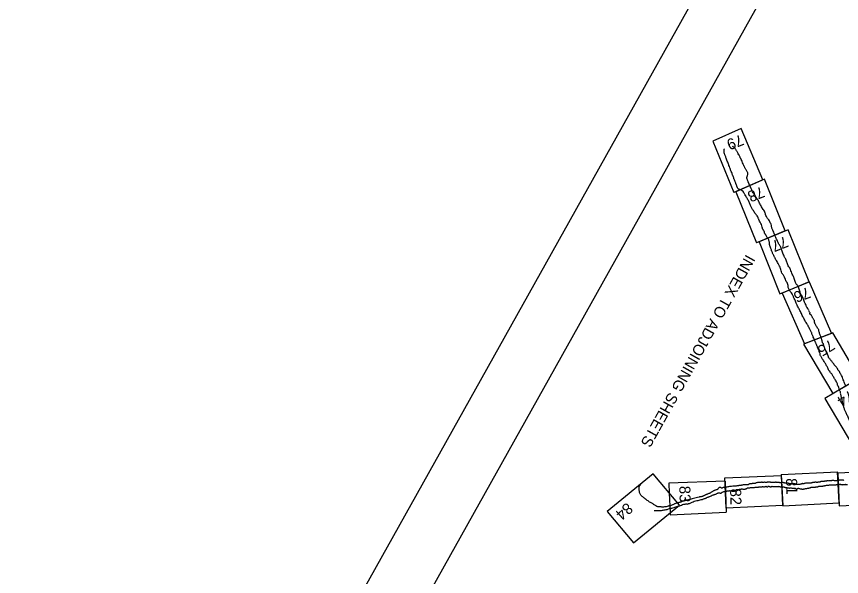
# Model space of a CAD drawing. Extents: x 3923531 to 3943530, y 207391 to 229799.
# Drawn here: x 3923785 to 3928152, y 216895 to 219861 of the extents above; entities that cross this region are included whole.
import ezdxf

# ---------------------------------------------------------------- set-up
doc = ezdxf.new("R2010")
doc.units = 0
for name, color, linetype in [('G-ANNO-NPLT', 7, 'Continuous'), ('V-ANNO-NPLT', 7, 'Continuous'), ('V-ANNO-SYMB', 7, 'Continuous')]:
    doc.layers.add(name, color=color, linetype=linetype)

msp = doc.modelspace()

# ---------------------------------------------------------------- linework, layer by layer
at = {"layer": 'G-ANNO-NPLT'}
msp.add_lwpolyline([(3932726.7, 229544.3), (3923785.3, 213539.2), (3934334.2, 207646), (3943275.5, 223651.2)], close=True, dxfattribs=at)
at = {"layer": 'V-ANNO-NPLT'}
msp.add_line((3927736.1, 218996.1), (3927582.2, 218928.7), dxfattribs=at)
for points in [[(3927736.1, 218996.1), (3927621.7, 219268.8), (3927471.3, 219200.1), (3927582.2, 218928.7)], [(3927854.8, 218725.9), (3927744.7, 218999.9), (3927592.5, 218933.2)], [(3927592.5, 218933.2), (3927701.5, 218661.7)], [(3927854.8, 218725.9), (3927701.5, 218661.7)], [(3927869.5, 218732), (3927716.6, 218668), (3927826.5, 218391.6)], [(3927980.2, 218455.9), (3927869.5, 218732)], [(3927826.5, 218391.6), (3927980.2, 218455.9)], [(3927980.2, 218455.9), (3927838.5, 218396.6)], [(3927980.2, 218455.9), (3928099.7, 218183)], [(3927838.5, 218396.6), (3927955.5, 218128)], [(3928106.5, 218185.6), (3927951.9, 218126.6), (3928106.4, 217863.6)], [(3928099.7, 218183), (3927955.5, 218128)], [(3928247.1, 217946.4), (3928106.5, 218185.6)], [(3928206.3, 217922.4), (3928063.7, 217838.5), (3928215.6, 217581.4)], [(3928106.4, 217863.6), (3928247.1, 217946.4)], [(3927155.1, 217439.5), (3926912.5, 217238.9), (3927051.2, 217073), (3927293.9, 217273.7)], [(3927293.9, 217273.7), (3927155.1, 217439.5)], [(3927541.6, 217257), (3927535, 217418.3), (3927833.9, 217429.4)], [(3927833.6, 217436), (3928131.7, 217448.8)], [(3927833.6, 217436), (3927841, 217269.6), (3928139.3, 217285.2)], [(3927840.9, 217271.8), (3927833.9, 217429.4)], [(3928139.3, 217285.2), (3928131.7, 217448.8)], [(3928320.8, 217450.5), (3928132, 217442.5)], [(3928132, 217442.5), (3928140, 217270.3), (3928435.7, 217283.4), (3928431.6, 217368)], [(3927535.7, 217400.3), (3927237.7, 217388.8), (3927240.2, 217336.4)], [(3927535.7, 217400.3), (3927542.5, 217235.1)], [(3927240.2, 217336.4), (3927245.1, 217234.3)], [(3927840.9, 217271.8), (3927541.6, 217257)], [(3927245.1, 217234.3), (3927245.7, 217222.5), (3927542.5, 217235.1)]]:
    msp.add_lwpolyline(points, dxfattribs=at)
for points in [[(3927608.9, 219129.3), (3927603, 219139.1), (3927599.4, 219144.8), (3927595.8, 219150.6), (3927592.7, 219156.2), (3927589.4, 219161.5), (3927586.8, 219166), (3927585.6, 219166.9), (3927583.1, 219168.7), (3927579.4, 219171.3), (3927578.3, 219172.2), (3927577.8, 219173.4), (3927577.5, 219175.1)], [(3927542.2, 219110.2), (3927539.4, 219117.3), (3927536.7, 219124.6), (3927534.1, 219131.2), (3927533, 219135.3), (3927531.2, 219140.2), (3927531, 219146), (3927531, 219151.7), (3927531.6, 219157.1), (3927532.2, 219160.6)], [(3927564.3, 219051), (3927560.9, 219060.3), (3927556.6, 219072), (3927553.6, 219080), (3927549.9, 219089.3), (3927545.7, 219100.9), (3927542.2, 219110.2)], [(3927631.2, 219081.1), (3927626.5, 219092.5), (3927621.1, 219104.2), (3927616.6, 219113.2), (3927613.6, 219120.3), (3927610.4, 219127.3), (3927608.9, 219129.3)], [(3927589.3, 218986.6), (3927585.6, 218996.1), (3927583.1, 219002.3), (3927580.1, 219010.9), (3927576.8, 219018.7), (3927575.2, 219023.3), (3927573, 219029.4), (3927568.9, 219040.5), (3927565.4, 219048.6), (3927564.3, 219051)], [(3927656.4, 219026), (3927657, 219031.5), (3927656.5, 219034.1), (3927653.5, 219039.1), (3927649.6, 219045.4), (3927646.2, 219051.3), (3927642.7, 219056.9), (3927640.2, 219061.4), (3927637.6, 219067), (3927633.6, 219075.5), (3927631.2, 219081.1)], [(3927666.9, 218966.1), (3927665.2, 218969.6), (3927663.1, 218974.4), (3927661.7, 218977.9), (3927659.8, 218982), (3927658, 218987.2), (3927655.2, 218994), (3927653.1, 218999.3), (3927651.7, 219002.9), (3927650.3, 219006.3), (3927652.1, 219012.7), (3927653.8, 219017.8), (3927655.2, 219021.4), (3927656.4, 219026)], [(3927614.3, 218943.1), (3927609.8, 218945.9), (3927605.2, 218948.8), (3927603.2, 218950.8), (3927600, 218958.2), (3927597.5, 218964.3), (3927594.5, 218972.4), (3927592.1, 218978.9), (3927589.5, 218986), (3927589.3, 218986.6)], [(3927675.5, 218946.6), (3927673.4, 218951.1), (3927671.6, 218955.6), (3927666.9, 218966.1)], [(3927650.2, 218902.5), (3927645, 218911.3), (3927641.5, 218916.8), (3927639.3, 218921.2), (3927636, 218926.8), (3927634.9, 218929.5), (3927614.3, 218943.1)], [(3927746.4, 218824.2), (3927741.6, 218834.9), (3927734.2, 218844.2), (3927731.9, 218847.5), (3927726.7, 218858), (3927721.4, 218867.7), (3927716.6, 218877.5), (3927713.4, 218884), (3927711.9, 218888.8), (3927708.2, 218892.5), (3927695.9, 218912.1), (3927684.9, 218927.7), (3927679.6, 218936.3), (3927678, 218940.8), (3927675.5, 218946.6)], [(3927708.7, 218800.1), (3927702.9, 218809.2), (3927691.3, 218824.1), (3927685.6, 218833.7), (3927677.9, 218845.2), (3927671.2, 218860.4), (3927663.3, 218878.2), (3927659.1, 218886.4), (3927654.1, 218895.2), (3927650.2, 218902.5)], [(3927763.1, 218685.4), (3927755.7, 218696.9), (3927753, 218701.3), (3927751.1, 218706.9), (3927746.8, 218710.5), (3927744.1, 218719.7), (3927734.6, 218736.5), (3927733, 218744.6), (3927728.3, 218759.4), (3927716, 218783), (3927714.1, 218787.3), (3927711.8, 218793), (3927708.7, 218800.1)], [(3927796.1, 218712.1), (3927790.8, 218724.2), (3927786.5, 218733.9), (3927784.1, 218740.1), (3927782.4, 218747.5), (3927779.3, 218762.1), (3927775.5, 218768.8), (3927771, 218779), (3927764.3, 218788.1), (3927758.1, 218795.3), (3927752.2, 218808), (3927746.4, 218824.2)], [(3927830.8, 218639.9), (3927826.9, 218645), (3927823.2, 218651.6), (3927819.1, 218659.2), (3927813.4, 218670.6), (3927804.3, 218691.5), (3927799.6, 218702.6), (3927796, 218712.3)], [(3927718.5, 218668.8), (3927718.3, 218668.4), (3927717.8, 218668), (3927717.4, 218667.7), (3927716.9, 218667.4)], [(3927782.5, 218620.3), (3927782.3, 218621.4), (3927779.8, 218628.8), (3927776.9, 218637.7), (3927775.3, 218641.8), (3927772.8, 218645.7), (3927771.7, 218652.8), (3927771, 218657.1), (3927771.5, 218660.1), (3927770.3, 218666.8), (3927769.1, 218671.1), (3927767.6, 218678), (3927763.1, 218685.4)], [(3927782.5, 218620.3), (3927784.5, 218613.6), (3927787.1, 218606.7), (3927790.2, 218600.2), (3927794.7, 218593)], [(3927922, 218432.8), (3927917.4, 218439.5), (3927912.4, 218445.8), (3927909.2, 218452.9), (3927905.5, 218462.4), (3927902.3, 218472.9), (3927900.1, 218479.4), (3927891.9, 218496.1), (3927887, 218508.3), (3927881.7, 218520.7), (3927878.1, 218529.4), (3927873.4, 218536.1), (3927868.4, 218545.7), (3927863.9, 218556.3), (3927861.9, 218565.4), (3927857.2, 218576.7), (3927848.9, 218590.9), (3927847.8, 218594.8), (3927846.7, 218597.4), (3927841.8, 218608.3), (3927838.5, 218617.5), (3927834.4, 218629.8), (3927830.8, 218639.9)], [(3927800.4, 218580.6), (3927797.3, 218587.3), (3927794.7, 218593)], [(3927876.7, 218412.6), (3927870.7, 218425.6), (3927867.2, 218446.9), (3927860.2, 218457.6), (3927855, 218469.2), (3927850.5, 218479.8), (3927842, 218494.7), (3927837.1, 218502.2), (3927833, 218514.6), (3927829.4, 218526.6), (3927824.5, 218538.8), (3927816.6, 218552.6), (3927811.2, 218563.8), (3927804.5, 218572.7), (3927800.4, 218580.6)], [(3927980.8, 218301.6), (3927973.4, 218315), (3927967.7, 218324.3), (3927962.8, 218336), (3927957, 218347.4), (3927952.9, 218359.2), (3927945, 218377), (3927942, 218383.1), (3927936.3, 218390.9), (3927932.7, 218401), (3927929.2, 218412.5), (3927925.9, 218423.2), (3927922, 218432.8)], [(3927971.2, 218231.3), (3927965.1, 218240.2), (3927955.3, 218257.8), (3927949.9, 218267.5), (3927944.9, 218277.7), (3927935, 218299.6), (3927925, 218316.4), (3927919.8, 218327.4), (3927914.5, 218338.5), (3927907.3, 218358.8), (3927901.9, 218367.1), (3927898.7, 218374.1), (3927896.3, 218381.3), (3927893.5, 218386.6), (3927887.1, 218396.9), (3927881.1, 218404), (3927876.7, 218412.6)], [(3927995.7, 218273.4), (3927991.1, 218280.9), (3927988.2, 218281.9), (3927987.3, 218282.6), (3927985.7, 218284.8), (3927984.6, 218286.6), (3927983.9, 218288.2), (3927983.9, 218288.9), (3927986.2, 218290.7), (3927986.4, 218291.4), (3927983.3, 218295.8), (3927980.6, 218301.4)], [(3928028.7, 218206.3), (3928025.5, 218211.2), (3928020, 218219.9), (3928016.1, 218226.2), (3928012.9, 218233.6), (3928010.6, 218238.5), (3928009.6, 218243.6), (3928009.7, 218248.1), (3928008.7, 218251.7), (3928006.4, 218254.5), (3928002.2, 218262), (3927999, 218266.5), (3927997.5, 218269.5), (3927995.7, 218273.4)], [(3928023.5, 218113.4), (3928019.7, 218123.4), (3928017.2, 218130.4), (3928015, 218135.2), (3928011.7, 218144.2), (3928007, 218154.4), (3928003.1, 218162.3), (3927999.9, 218170.7), (3927996.9, 218176), (3927995.2, 218182.5), (3927994.1, 218187.7), (3927989.9, 218194.2), (3927986.8, 218201), (3927983.3, 218208), (3927980.2, 218213.9), (3927976.4, 218222.1), (3927974.6, 218225.7), (3927971.2, 218231.3)], [(3928028.7, 218206.3), (3928030.8, 218200.4), (3928031.2, 218196.1), (3928032.3, 218191.1), (3928034.5, 218186.2)], [(3928047.1, 218153.2), (3928042.5, 218166), (3928040.1, 218174), (3928036.3, 218182.2), (3928034.5, 218186.2)], [(3928105.1, 218029), (3928100.9, 218035.3), (3928095.2, 218040.6), (3928091.8, 218045.8), (3928087, 218051.4), (3928084.1, 218054.8), (3928082.7, 218060.8), (3928081.7, 218063.8), (3928076.2, 218073.8), (3928072.4, 218083.3), (3928070.9, 218088.2), (3928068, 218094.3), (3928064.8, 218102.6), (3928063.1, 218108), (3928058.7, 218119.9), (3928057, 218123.2), (3928056.3, 218126.9), (3928052.5, 218132.7), (3928050.4, 218139.6), (3928048.1, 218148.6), (3928047.1, 218153.2)], [(3928080.1, 218000.3), (3928075.6, 218007.7), (3928071.1, 218016), (3928067, 218022.8), (3928064.2, 218027.6), (3928060.3, 218034.8), (3928054.5, 218043.4), (3928051.6, 218046.7), (3928048.9, 218051.1), (3928046.5, 218056.1), (3928042.1, 218062.3), (3928040.7, 218064.7), (3928039.6, 218069), (3928038.5, 218072.8), (3928038.9, 218076.2), (3928036.5, 218081.7), (3928034.6, 218086), (3928031.9, 218094), (3928030.6, 218098), (3928027.9, 218101.6), (3928025.4, 218108.3), (3928023.5, 218113.4)], [(3928148.8, 217862.4), (3928146.8, 217870), (3928145.7, 217875.5), (3928142.4, 217882.7), (3928138.5, 217896.2), (3928132.9, 217905.9), (3928130.6, 217915.8), (3928126.9, 217922.2), (3928125.3, 217926.9), (3928123.9, 217929.9), (3928118.2, 217938.5), (3928113.7, 217946.5), (3928108.6, 217954.2), (3928104.4, 217961.6), (3928100.6, 217968), (3928096, 217972.9), (3928092.3, 217976.6), (3928092.5, 217979.7), (3928091.3, 217981.4), (3928088.1, 217983.3), (3928080.1, 218000.3)], [(3928174.6, 217903.9), (3928168.7, 217918.7), (3928164, 217931.6), (3928159.3, 217942.9), (3928155, 217953.9), (3928148.4, 217966.4), (3928143.6, 217975.6), (3928137.7, 217984.9), (3928134.8, 217987.1), (3928132.5, 217993.3), (3928130.8, 217996.9), (3928125.1, 218004.5), (3928117.1, 218012.9), (3928105.1, 218029)], [(3928197.2, 217718), (3928189.5, 217734.4), (3928184.9, 217744.7), (3928180.2, 217752.5), (3928176.5, 217761.8), (3928173.1, 217769.9), (3928169.6, 217777), (3928167.4, 217782.8), (3928163.9, 217792.5), (3928160.6, 217805.1), (3928156.8, 217820.5), (3928155.3, 217831), (3928152.2, 217841.5), (3928151.3, 217848.6), (3928149.5, 217857.8), (3928149, 217861.2)], [(3927670.8, 217386), (3927668.7, 217386), (3927665.9, 217385.2), (3927663.4, 217384.1), (3927661.8, 217383), (3927661, 217382)], [(3927719.8, 217392.9), (3927718.2, 217392.6), (3927714.7, 217393.2), (3927711.2, 217393.2), (3927707.4, 217392.5), (3927699.8, 217390.5), (3927695.4, 217388.5), (3927691, 217387.5), (3927687.4, 217387.3), (3927685.3, 217388.2), (3927680.1, 217387.4), (3927675.5, 217386), (3927672.3, 217385.9), (3927670.8, 217386)], [(3927733.1, 217394), (3927730, 217394), (3927727, 217393.9), (3927723.4, 217393.5), (3927721.1, 217393.5), (3927719.8, 217392.9)], [(3927772.1, 217395), (3927770.7, 217395.4), (3927769, 217395.5), (3927764.9, 217395), (3927761, 217394.7), (3927756.7, 217393.9), (3927752.7, 217393.1), (3927746.6, 217394), (3927741.7, 217393.7), (3927737.7, 217393.3), (3927734.9, 217393.5), (3927733.1, 217394)], [(3927780.4, 217393.8), (3927778.9, 217393.6), (3927777.1, 217393.8), (3927774.5, 217394.1), (3927773.6, 217394.3), (3927772.1, 217395)], [(3927848.5, 217391.3), (3927845, 217391.9), (3927841.4, 217392.8), (3927837, 217392.2), (3927831.1, 217391.6), (3927827.9, 217391.6), (3927824, 217392.5), (3927820, 217393.1), (3927816.3, 217393.8), (3927812.9, 217393.4), (3927810.7, 217393.6), (3927807, 217394.2), (3927804.9, 217395.2), (3927802.1, 217394.4), (3927798.4, 217393.1), (3927793.5, 217392.7), (3927789.9, 217392.5), (3927786.9, 217393.4), (3927783.2, 217393.5), (3927780.4, 217393.8)], [(3927922.2, 217382.2), (3927918.1, 217382.2), (3927913.9, 217382.9), (3927911.1, 217383.7), (3927907.2, 217386), (3927902.5, 217386.4), (3927898.9, 217386.7), (3927896.6, 217386.9), (3927892.7, 217387.1), (3927886.8, 217386.5), (3927883.6, 217386.6), (3927880.2, 217386.8), (3927876.7, 217386.8), (3927872.7, 217387.4), (3927869.8, 217388.8), (3927866.3, 217389.4), (3927863.1, 217389.5), (3927859.8, 217389.7), (3927857, 217389.5), (3927854.2, 217389.7), (3927850.8, 217390.3), (3927849, 217391.3), (3927848.5, 217391.3)], [(3927983.3, 217389.3), (3927982.6, 217389.2), (3927978.1, 217389.5), (3927975.7, 217389.4), (3927970, 217390.2), (3927965.3, 217390), (3927960.8, 217388.8), (3927955.3, 217387.4), (3927950.1, 217386.6), (3927946.6, 217386.9), (3927942.2, 217386.5), (3927938.1, 217384.9), (3927934.7, 217384.2), (3927929.7, 217382.5), (3927925.8, 217382.4), (3927924, 217382.3), (3927922.2, 217382.2)], [(3927996.1, 217391.4), (3927993.6, 217390.4), (3927990, 217389.6), (3927986.6, 217389), (3927984.4, 217388.9), (3927983.2, 217389.3)], [(3928010.3, 217394.3), (3928006.9, 217393.4), (3928004.3, 217393.5), (3928000.7, 217392.7), (3927997.6, 217391.9), (3927996.1, 217391.4)], [(3928055, 217397.6), (3928054.4, 217397.6), (3928052.6, 217398.1), (3928051.7, 217398.6), (3928049.4, 217399), (3928046.8, 217398.5), (3928044.7, 217398), (3928042.5, 217397.6), (3928040.8, 217396.8), (3928038.9, 217395.9), (3928036.8, 217395.4), (3928035.2, 217394.6), (3928033.5, 217394.7), (3928031.1, 217394.6), (3928029.3, 217394.5), (3928026.5, 217394.1), (3928023.9, 217393.6), (3928021.9, 217393.6), (3928020.2, 217393.7), (3928016.1, 217394.1), (3928013.4, 217394), (3928010.3, 217394.3)], [(3928063.4, 217399.7), (3928061.7, 217399.2), (3928059.6, 217398.8), (3928057.2, 217398.2), (3928055, 217397.6)], [(3928072.2, 217400.6), (3928070, 217399.5), (3928068.4, 217399.8), (3928065.6, 217400), (3928063.4, 217399.7)], [(3928165.2, 217404.2), (3928165, 217404.1), (3928163.6, 217404.6), (3928162.5, 217405), (3928158.9, 217405.5), (3928154.9, 217405.3), (3928151.8, 217405.2), (3928149.4, 217404.7), (3928147.3, 217404.9), (3928142.4, 217405), (3928139.2, 217404.6), (3928136.7, 217403.3), (3928134.4, 217403.6), (3928132.1, 217403.3), (3928130.9, 217403.1), (3928128.4, 217402.1), (3928125.3, 217402), (3928122.4, 217402.3), (3928114.7, 217402.7), (3928109.8, 217403.7), (3928104.4, 217402.9), (3928101.1, 217402.9), (3928097.6, 217402.5), (3928090.6, 217402.4), (3928086.6, 217402.6), (3928083.4, 217402.8), (3928078.1, 217402.6), (3928076.6, 217402.4), (3928075, 217401.1), (3928072.2, 217400.6)], [(3927113.6, 217306.3), (3927106.2, 217312.5), (3927100, 217317.1), (3927094.8, 217321.2), (3927090.7, 217326), (3927086.4, 217332.4), (3927082.7, 217340.6), (3927082.3, 217347.9), (3927081.6, 217354.1), (3927080.7, 217361.4), (3927080.6, 217367.5), (3927082.3, 217373.6), (3927086.3, 217379.6), (3927089.3, 217382.5)], [(3927509.2, 217366.2), (3927506.5, 217366.8), (3927504.6, 217366.1), (3927502.1, 217364.4), (3927498, 217358.3), (3927495.3, 217356.1), (3927491, 217354.2), (3927485.5, 217352.8), (3927480.2, 217351.2), (3927476.9, 217349.6), (3927472.3, 217347.1), (3927468.2, 217344.2), (3927465.2, 217342.5), (3927461.3, 217339.8), (3927456.9, 217337.4), (3927453.2, 217335.5), (3927450.1, 217334.6), (3927442.9, 217331.8), (3927441.3, 217330.5), (3927437.7, 217329.3), (3927433.6, 217327.9), (3927429.9, 217326), (3927425.9, 217323.7), (3927423, 217322.2), (3927420.7, 217321.2), (3927418, 217320.1), (3927417.2, 217319.7)], [(3927603.3, 217375.5), (3927594.7, 217374.1), (3927585.5, 217373.4), (3927576.2, 217373), (3927565.5, 217372.2), (3927559.2, 217371.5), (3927550.6, 217370.1), (3927541.1, 217368.3), (3927536.8, 217367.9), (3927530.6, 217366.9), (3927525.3, 217365.9), (3927519.9, 217363.5), (3927514.5, 217364.9), (3927513, 217366.6), (3927510.6, 217366.6), (3927509.2, 217366.2)], [(3927588.1, 217349.9), (3927585.4, 217347.8), (3927585.1, 217346.2), (3927584.2, 217344.7), (3927582.4, 217344.6), (3927579.4, 217345.4), (3927575.9, 217346), (3927570.3, 217346.9), (3927565.1, 217347.9), (3927560.2, 217348.5), (3927553.4, 217347.4), (3927550.2, 217347.9), (3927545.1, 217346.7), (3927542.2, 217345.8), (3927537, 217344.8), (3927532.1, 217343.9), (3927528, 217343.9), (3927520.2, 217340), (3927516.9, 217338.4), (3927513.4, 217334.9)], [(3927646.9, 217357.9), (3927644.7, 217357.8), (3927641.8, 217357.4), (3927637.8, 217356), (3927633.1, 217356.4), (3927628.8, 217357.1), (3927623.7, 217357.5), (3927618.5, 217356.5), (3927612.9, 217355.3), (3927608.9, 217355), (3927601.9, 217354.5), (3927596.5, 217353.8), (3927592.6, 217352.6), (3927591, 217350.3), (3927588.1, 217349.9)], [(3927661, 217382), (3927660.3, 217381.6), (3927657.2, 217380.8), (3927653.1, 217380.9), (3927649.3, 217380.8), (3927643.9, 217381), (3927636.1, 217381.2), (3927628.9, 217379.8), (3927626.2, 217379.7), (3927620.5, 217378), (3927611.7, 217376.4), (3927609, 217376.3), (3927605.6, 217375.9), (3927603.3, 217375.5)], [(3927705.1, 217366.3), (3927698.8, 217366.3), (3927693.4, 217365.7), (3927687.2, 217365.5), (3927680.9, 217365.1), (3927671.5, 217364.5), (3927665.7, 217363.2), (3927662.5, 217362.7), (3927656.6, 217363.5), (3927653.5, 217362.2), (3927649, 217359.5), (3927648.1, 217358.9), (3927646.3, 217357.3)], [(3927752.2, 217371.1), (3927748.4, 217370.5), (3927745.8, 217369.7), (3927740.3, 217369.1), (3927735.8, 217369.4), (3927730, 217369), (3927726.6, 217368.7), (3927722.4, 217368.5), (3927718.4, 217368.2), (3927715.8, 217368.2), (3927712.8, 217367.6), (3927709.1, 217366.3), (3927706.5, 217366.4), (3927705.1, 217366.3)], [(3927837.5, 217367.4), (3927834.5, 217368.9), (3927832.7, 217368.8), (3927827.2, 217369.3), (3927822.5, 217370.3), (3927817.9, 217371), (3927813.6, 217370.6), (3927810.4, 217370.7), (3927804.6, 217370.6), (3927799.3, 217370.1), (3927795.9, 217369.8), (3927792.3, 217370.1), (3927788.7, 217370.5), (3927783.2, 217371.4), (3927780.7, 217370.2), (3927779.6, 217369.4), (3927775.4, 217369.2), (3927772.6, 217369.4), (3927770, 217370.9), (3927767, 217371.8), (3927762.8, 217371), (3927760.9, 217369.2), (3927759.8, 217368.4), (3927757.1, 217369.7), (3927755.2, 217370.5), (3927753.4, 217370.9), (3927752.1, 217371.1)], [(3927898.7, 217361.1), (3927894.4, 217361.1), (3927890.3, 217362), (3927885.8, 217362.9), (3927881.4, 217362.8), (3927876.9, 217362), (3927874.1, 217363.3), (3927868.3, 217363.8), (3927864.3, 217364), (3927859.4, 217364.6), (3927856.1, 217365.3), (3927850.4, 217367.2), (3927847.2, 217368.2), (3927844.4, 217368.9), (3927842.1, 217367.9), (3927840, 217366.8), (3927838.2, 217367.3), (3927837.5, 217367.4)], [(3927988.4, 217365.6), (3927986.7, 217364.5), (3927986.2, 217363.7), (3927981.9, 217362.7), (3927977.3, 217361.9), (3927970.4, 217361), (3927964.5, 217359.4), (3927955.9, 217358.6), (3927952.8, 217358.4), (3927951.2, 217358.1), (3927950.7, 217357.3), (3927950.7, 217356.7), (3927948, 217356.2), (3927944.3, 217356.3), (3927940, 217357.4), (3927936.5, 217357.4), (3927932.3, 217358.7), (3927928.2, 217359.3), (3927926.2, 217360.8), (3927922.8, 217361), (3927919.9, 217360), (3927917.7, 217358.7), (3927915.1, 217358.2), (3927910.7, 217358.7), (3927906.6, 217359.7), (3927902.8, 217360.7), (3927900, 217360.9), (3927898.7, 217361.1)], [(3928090.4, 217378.3), (3928083.6, 217378), (3928079.5, 217377.5), (3928077, 217377.2), (3928072.1, 217376.8), (3928068.4, 217375.8), (3928064.3, 217375.3), (3928062.5, 217374.6), (3928057.5, 217374), (3928052.9, 217373.2), (3928048.8, 217372.1), (3928045.1, 217371.7), (3928041.6, 217371.7), (3928038.2, 217371.4), (3928036.6, 217372), (3928032.8, 217372.5), (3928030.2, 217371.1), (3928026.3, 217369.3), (3928022.9, 217369), (3928019.1, 217368.5), (3928015.4, 217367.6), (3928010.3, 217367.3), (3928005.8, 217367.1), (3928002.2, 217366.8), (3927997.6, 217366.9), (3927994.1, 217366.3), (3927990.9, 217366.4), (3927988.4, 217365.6)], [(3928183.6, 217381.7), (3928179.7, 217381.1), (3928178.2, 217381.4), (3928176.4, 217381.3), (3928173.3, 217381.6), (3928171.5, 217381.5), (3928167.8, 217380.5), (3928161.3, 217379.9), (3928159.3, 217379.9), (3928157.4, 217381.1), (3928154.9, 217380.8), (3928151.7, 217380.9), (3928149.6, 217381.2), (3928147.5, 217382.2), (3928144.6, 217381.6), (3928142.6, 217381.6), (3928140.7, 217381.8), (3928137.1, 217380.7), (3928134.1, 217380.4), (3928131.9, 217380.2), (3928128.8, 217380.3), (3928127, 217380.2), (3928122.7, 217379.8), (3928118.4, 217378.5), (3928114.4, 217379.1), (3928110.3, 217379.5), (3928105.2, 217379.3), (3928101.8, 217378.9), (3928097.1, 217378.8), (3928092.8, 217378.9), (3928090.4, 217378.3)], [(3927171.5, 217268.7), (3927157.6, 217277.3), (3927145.2, 217285.3), (3927136.5, 217288.8), (3927128.5, 217295.2), (3927120.1, 217301.4), (3927116.5, 217304.8), (3927113.6, 217306.3)], [(3927326.1, 217297.6), (3927323.1, 217296.7), (3927320.2, 217295.1), (3927317.6, 217294.2), (3927314.6, 217293.9), (3927311.8, 217293.9), (3927306.7, 217291.6), (3927303.8, 217290.1), (3927299.1, 217288.3), (3927295.3, 217287.3), (3927290.6, 217286.3), (3927287.1, 217285.9), (3927284, 217284.1), (3927280.5, 217283.7), (3927277, 217283.3), (3927272.8, 217281.6), (3927268.8, 217279.5), (3927267.2, 217278.1)], [(3927417.2, 217319.7), (3927409.4, 217317.9), (3927404.5, 217316.9), (3927398.2, 217316.2), (3927383.3, 217312.1), (3927368.1, 217308.1), (3927356, 217304.4), (3927346.9, 217302.7), (3927339.5, 217300), (3927332.7, 217297.9), (3927326.1, 217297.6)], [(3927419.5, 217304.1), (3927414.5, 217302.1), (3927402, 217299.7), (3927392.3, 217296.6), (3927379.2, 217294.1), (3927367.4, 217289.3), (3927353.4, 217283.8), (3927345.8, 217280.9), (3927340.8, 217279.7), (3927336.3, 217277.1), (3927336.3, 217276.7)], [(3927513.5, 217334.9), (3927512.7, 217334.9), (3927511.2, 217334.9), (3927509.5, 217336.5), (3927505.2, 217336.6), (3927500.9, 217336.2), (3927495.9, 217335.1), (3927491.1, 217332.9), (3927485.8, 217329.9), (3927481.4, 217328.7), (3927477, 217327.2), (3927472.4, 217325.8), (3927468.4, 217324.5), (3927464.9, 217322.5), (3927460.4, 217320.2), (3927453.2, 217317.4), (3927448.8, 217315.3), (3927444.9, 217313.8), (3927438.4, 217311.5), (3927433.6, 217308.7), (3927428, 217307.3), (3927422, 217305), (3927419.5, 217304.1)], [(3927243.8, 217254.2), (3927227.2, 217249.1), (3927216.3, 217247.2), (3927198, 217243.7), (3927189.5, 217242.5), (3927181.3, 217242.4), (3927167.9, 217242.5), (3927161.2, 217242.8)], [(3927267.2, 217278.1), (3927260.2, 217275.1), (3927254.3, 217272.6), (3927246.8, 217269.6), (3927239, 217268.9), (3927234.2, 217267), (3927223.7, 217264.7), (3927214.8, 217263.3), (3927206.1, 217263.2), (3927196.9, 217263.3), (3927188.4, 217263.5), (3927181.8, 217264.3), (3927177.2, 217265.4), (3927172.5, 217268.1), (3927171.5, 217268.7)], [(3927336.3, 217276.9), (3927329.7, 217277.8), (3927325.9, 217277.6), (3927319.8, 217277), (3927311.1, 217274), (3927298.9, 217269.7), (3927289.3, 217267.2), (3927283.7, 217266), (3927273.2, 217261.9), (3927264.6, 217259.2), (3927251.5, 217256.2), (3927243.8, 217254.2)]]:
    msp.add_spline(points, degree=3, dxfattribs=at)
at = {"layer": 'V-ANNO-SYMB'}
msp.add_lwpolyline([(3932328.9, 228191.4), (3924261.4, 213750.5), (3934264.5, 208162.2), (3942332, 222603.1), (3932328.9, 228191.4)], dxfattribs=at)

# ---------------------------------------------------------------- texts
at = {"layer": 'V-ANNO-NPLT'}
for s, height, rotation, p in [('79', 58.5, 201.5218, (3927619.8, 219238)), ('78', 58.5, 201.5218, (3927730.3, 218962.4)), ('77', 58.5, 201.5218, (3927855.6, 218698.8)), ('INDEX TO ADJOINING SHEETS', 58.33, 240.8099, (3927647.6, 218604.8)), ('76', 58.5, 200.5218, (3927974.8, 218429.3)), ('75', 58.5, 211.5218, (3928092.9, 218153.2)), ('74', 58.5, 211.5218, (3928196.8, 217884)), ('81', 58.5, 271.5218, (3927858.2, 217415.5)), ('83', 58.5, 271.5218, (3927293.5, 217374.5)), ('82', 58.5, 271.5218, (3927562.5, 217359.7)), ('84', 58.5, 221.5218, (3927015.9, 217289.9))]:
    msp.add_text(s, height=height, rotation=rotation, dxfattribs=at).set_placement(p)

doc.saveas('drawing.dxf')
